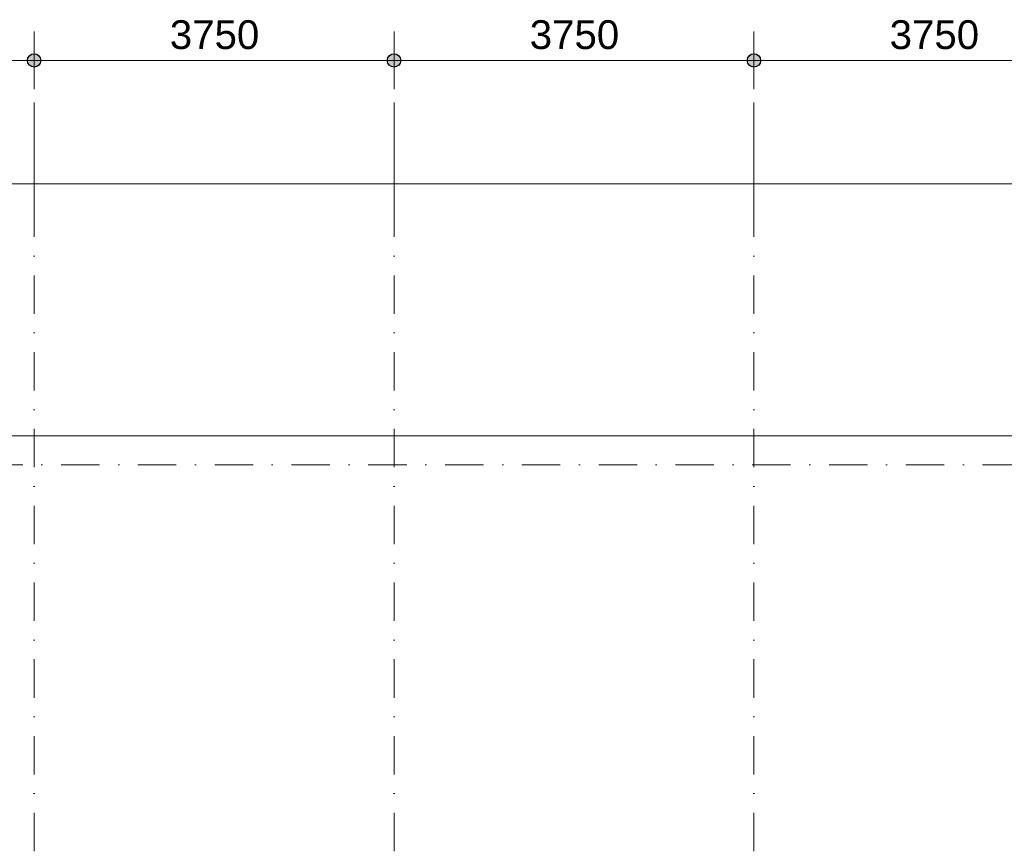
# Model space of a CAD drawing. Header units: millimetres. Extents: x -2530 to 151695, y -8763 to 71774.
# Tile 289 of 295: x 128350 to 138609, y 42003 to 50637. Entities that reach past the tile are written whole.
import ezdxf

# ---------------------------------------------------------------- set-up
doc = ezdxf.new("R2010")
doc.units = ezdxf.units.MM
doc.linetypes.add('RR_Level', pattern=[800, 400, -200, 0, -200])
for name, color, linetype, lineweight in [('A-____-____-DIMS', 211, 'Continuous', 9), ('A-____-____-DIMS-200', 211, 'Continuous', 9), ('A-DETL-____-OTLN', 90, 'Continuous', 13), ('S-GRID-____-OTLN', 1, 'Continuous', 9)]:
    doc.layers.add(name, color=color, linetype=linetype, lineweight=lineweight)
doc.styles.add('Arial_2', font='arial.ttf', dxfattribs={"height": 300})
doc.styles.add('Arial_3', font='arial.ttf', dxfattribs={"height": 500})
doc.dimstyles.new('1_5mm_interne_maten_en_details', dxfattribs={"dimscale": 304.8, "dimtxt": 1.004192, "dimasz": 1.83727, "dimexe": 0.984252, "dimexo": 0.0625, "dimgap": 0.098425, "dimtad": 1, "dimdec": 0, "dimlfac": 304.8, "dimzin": 0, "dimdsep": 46, "dimtxsty": 'Arial_2', "dimblk1": 'DOTSMALL', "dimblk2": 'DOTSMALL', "dimsah": 1, "dimcen": 0.09, "dimdle": 1.181102, "dimazin": 0, "dimtfac": 1, "dimtdec": 4, "dimtix": 1, "dimtmove": 0, "dimatfit": 3, "dimfxl": 0.003229, "dimfxlon": 1, "dimtvp": 1, "dimtfill": 1, "dimtolj": 1, "dimtzin": 0, "dimlwd": 13, "dimlwe": 13, "dimarcsym": 2})
doc.dimstyles.new('2_5mm_totaalmaatvoering', dxfattribs={"dimscale": 304.8, "dimtxt": 1.673654, "dimasz": 1.83727, "dimexe": 1.312336, "dimexo": 0.0625, "dimgap": 0.164042, "dimtad": 1, "dimdec": 0, "dimlfac": 304.8, "dimzin": 0, "dimdsep": 46, "dimtxsty": 'Arial_3', "dimblk1": 'DOTSMALL', "dimblk2": 'DOTSMALL', "dimsah": 1, "dimcen": 0.09, "dimdle": 1.64042, "dimazin": 0, "dimtfac": 1, "dimtdec": 4, "dimtix": 1, "dimtmove": 0, "dimatfit": 3, "dimfxl": 0.004306, "dimfxlon": 1, "dimtvp": 1, "dimtfill": 1, "dimtolj": 1, "dimtzin": 0, "dimlwd": 13, "dimlwe": 13, "dimarcsym": 2})

# ---------------------------------------------------------------- blocks, each defined once
blk = doc.blocks.new('DIMBLOCK6-plot_V2 Copy 1')
at = {"layer": 'A-____-____-DIMS-200', "lineweight": 25}
h = blk.add_hatch(color=256, dxfattribs=at)
edge = h.paths.add_edge_path()
edge.add_arc((98549, 48926), 70, 0, 360)
h = blk.add_hatch(color=256, dxfattribs=at)
edge = h.paths.add_edge_path()
edge.add_arc((143888, 48926), 70, 0, 360)
at = {"layer": 'A-____-____-DIMS-200', "lineweight": 13}
for p, q in [((98549, 48526), (98549, 49326)), ((143888, 48526), (143888, 49326)), ((98549, 48926), (144388, 48926)), ((98549, 48926), (98549, 48526)), ((143888, 48926), (143888, 48526))]:
    blk.add_line(p, q, dxfattribs=at)
at = {"layer": 'A-____-____-DIMS-200', "lineweight": 25}
for centre in [(98549, 48926), (143888, 48926)]:
    blk.add_circle(centre, 70, dxfattribs=at)
at = {"layer": 'A-____-____-DIMS-200', "color": 0, "lineweight": 13, "insert": (120257, 49625), "char_height": 500, "width": 2307.36, "attachment_point": 1, "line_spacing_factor": 0.941778, "style": 'Arial_3', "bg_fill": 3, "box_fill_scale": 1.25, "bg_fill_color": 256, "bg_fill_true_color": 13158600, "bg_fill_transparency": 0}
blk.add_mtext('45339', dxfattribs=at)
blk = doc.blocks.new('_DotSmall')
at = {"color": 0, "linetype": 'ByBlock', "const_width": 0.5}
blk.add_lwpolyline([(-0.0625, 0, 1), (0.0625, 0, 1)], format="xyb", close=True, dxfattribs=at)
blk = doc.blocks.new('DIMBLOCK39-plot_V2 Copy 1')
at = {"layer": 'A-____-____-DIMS-200', "lineweight": 25}
h = blk.add_hatch(color=256, dxfattribs=at)
edge = h.paths.add_edge_path()
edge.add_arc((124750, 50212), 70, 0, 360)
h = blk.add_hatch(color=256, dxfattribs=at)
edge = h.paths.add_edge_path()
edge.add_arc((128500, 50212), 70, 0, 360)
at = {"layer": 'A-____-____-DIMS-200', "lineweight": 13}
for p, q in [((124750, 49912), (124750, 50512)), ((128500, 49912), (128500, 50512)), ((124750, 50212), (128500, 50212)), ((124750, 50212), (124750, 49912)), ((128500, 50212), (128500, 49912))]:
    blk.add_line(p, q, dxfattribs=at)
at = {"layer": 'A-____-____-DIMS-200', "lineweight": 25}
for centre in [(124750, 50212), (128500, 50212)]:
    blk.add_circle(centre, 70, dxfattribs=at)
at = {"layer": 'A-____-____-DIMS-200', "color": 0, "lineweight": 13, "insert": (126164, 50631), "char_height": 300, "width": 1107.53, "attachment_point": 1, "line_spacing_factor": 0.941778, "style": 'Arial_2', "bg_fill": 3, "box_fill_scale": 1.25, "bg_fill_color": 256, "bg_fill_true_color": 13158600, "bg_fill_transparency": 0}
blk.add_mtext('3750', dxfattribs=at)
blk = doc.blocks.new('DIMBLOCK40-plot_V2 Copy 1')
at = {"layer": 'A-____-____-DIMS-200', "lineweight": 25}
h = blk.add_hatch(color=256, dxfattribs=at)
edge = h.paths.add_edge_path()
edge.add_arc((128500, 50212), 70, 0, 360)
h = blk.add_hatch(color=256, dxfattribs=at)
edge = h.paths.add_edge_path()
edge.add_arc((132250, 50212), 70, 0, 360)
at = {"layer": 'A-____-____-DIMS-200', "lineweight": 13}
for p, q in [((128500, 49912), (128500, 50512)), ((132250, 49912), (132250, 50512)), ((128500, 50212), (132250, 50212)), ((128500, 50212), (128500, 49912)), ((132250, 50212), (132250, 49912))]:
    blk.add_line(p, q, dxfattribs=at)
at = {"layer": 'A-____-____-DIMS-200', "lineweight": 25}
for centre in [(128500, 50212), (132250, 50212)]:
    blk.add_circle(centre, 70, dxfattribs=at)
at = {"layer": 'A-____-____-DIMS-200', "color": 0, "lineweight": 13, "insert": (129914, 50631), "char_height": 300, "width": 1107.53, "attachment_point": 1, "line_spacing_factor": 0.941778, "style": 'Arial_2', "bg_fill": 3, "box_fill_scale": 1.25, "bg_fill_color": 256, "bg_fill_true_color": 13158600, "bg_fill_transparency": 0}
blk.add_mtext('3750', dxfattribs=at)
blk = doc.blocks.new('DIMBLOCK41-plot_V2 Copy 1')
at = {"layer": 'A-____-____-DIMS-200', "lineweight": 25}
h = blk.add_hatch(color=256, dxfattribs=at)
edge = h.paths.add_edge_path()
edge.add_arc((132250, 50212), 70, 0, 360)
h = blk.add_hatch(color=256, dxfattribs=at)
edge = h.paths.add_edge_path()
edge.add_arc((136000, 50212), 70, 0, 360)
at = {"layer": 'A-____-____-DIMS-200', "lineweight": 13}
for p, q in [((132250, 49912), (132250, 50512)), ((136000, 49912), (136000, 50512)), ((132250, 50212), (136000, 50212)), ((132250, 50212), (132250, 49912)), ((136000, 50212), (136000, 49912))]:
    blk.add_line(p, q, dxfattribs=at)
at = {"layer": 'A-____-____-DIMS-200', "lineweight": 25}
for centre in [(132250, 50212), (136000, 50212)]:
    blk.add_circle(centre, 70, dxfattribs=at)
at = {"layer": 'A-____-____-DIMS-200', "color": 0, "lineweight": 13, "insert": (133664, 50631), "char_height": 300, "width": 1107.53, "attachment_point": 1, "line_spacing_factor": 0.941778, "style": 'Arial_2', "bg_fill": 3, "box_fill_scale": 1.25, "bg_fill_color": 256, "bg_fill_true_color": 13158600, "bg_fill_transparency": 0}
blk.add_mtext('3750', dxfattribs=at)
blk = doc.blocks.new('DIMBLOCK42-plot_V2 Copy 1')
at = {"layer": 'A-____-____-DIMS-200', "lineweight": 25}
h = blk.add_hatch(color=256, dxfattribs=at)
edge = h.paths.add_edge_path()
edge.add_arc((136000, 50212), 70, 0, 360)
h = blk.add_hatch(color=256, dxfattribs=at)
edge = h.paths.add_edge_path()
edge.add_arc((139750, 50212), 70, 0, 360)
at = {"layer": 'A-____-____-DIMS-200', "lineweight": 13}
for p, q in [((136000, 49912), (136000, 50512)), ((139750, 49912), (139750, 50512)), ((136000, 50212), (139750, 50212)), ((136000, 50212), (136000, 49912)), ((139750, 50212), (139750, 49912))]:
    blk.add_line(p, q, dxfattribs=at)
at = {"layer": 'A-____-____-DIMS-200', "lineweight": 25}
for centre in [(136000, 50212), (139750, 50212)]:
    blk.add_circle(centre, 70, dxfattribs=at)
at = {"layer": 'A-____-____-DIMS-200', "color": 0, "lineweight": 13, "insert": (137414, 50631), "char_height": 300, "width": 1107.53, "attachment_point": 1, "line_spacing_factor": 0.941778, "style": 'Arial_2', "bg_fill": 3, "box_fill_scale": 1.25, "bg_fill_color": 256, "bg_fill_true_color": 13158600, "bg_fill_transparency": 0}
blk.add_mtext('3750', dxfattribs=at)

msp = doc.modelspace()

# ---------------------------------------------------------------- linework, layer by layer
at = {"layer": 'A-DETL-____-OTLN', "lineweight": 9}
msp.add_line((143800, 46300), (117159.1205, 46300), dxfattribs=at)
at = {"layer": 'S-GRID-____-OTLN'}
for p, q in [((128500, 49773.1142), (128500, 48773.1142)), ((132250, 49773.1142), (132250, 48773.1142)), ((136000, 49773.1142), (136000, 48773.1142))]:
    msp.add_line(p, q, dxfattribs=at)
at = {"layer": 'S-GRID-____-OTLN', "linetype": 'RR_Level'}
for p, q in [((128500, 48773.1142), (128500, -857.0614)), ((132250, 48773.1142), (132250, -857.0614)), ((136000, 48773.1142), (136000, -857.0614)), ((-34.3191, 46000), (143998.0499, 46000))]:
    msp.add_line(p, q, dxfattribs=at)

# ---------------------------------------------------------------- dimensions: what is measured, and where the dimension line sits
at = {"layer": 'A-____-____-DIMS', "lineweight": 13}
dim = msp.add_linear_dim(base=(128500, 50211.9095), p1=(124750, 49911.9095), p2=(128500, 49911.9095), dimstyle='1_5mm_interne_maten_en_details', override={"dimpost": '<>', "dimfxl": 3750}, dxfattribs=at)
dim.commit()
dim.dimension.update_dxf_attribs({"geometry": 'DIMBLOCK39-plot_V2 Copy 1', "text_midpoint": (126625, 50395.1838)})

# ---------------------------------------------------------------- next in the draw order: dimensions: what is measured, and where the dimension line sits
for base, p1, p2, dimstyle, override, picture, middle in [((132250, 50211.9095), (128500, 49911.9095), (132250, 49911.9095), '1_5mm_interne_maten_en_details', {"dimpost": '<>', "dimfxl": 3750}, 'DIMBLOCK40-plot_V2 Copy 1', (130375, 50395.1838)), ((143887.5, 48926.0825), (98548.7912, 48526.0825), (143887.5, 48526.0825), '2_5mm_totaalmaatvoering', {"dimpost": '<>', "dimfxl": 45338.708793}, 'DIMBLOCK6-plot_V2 Copy 1', (121218.1456, 49231.5396))]:
    dim = msp.add_linear_dim(base=base, p1=p1, p2=p2, dimstyle=dimstyle, override=override, dxfattribs=at)
    dim.commit()
    dim.dimension.update_dxf_attribs({"geometry": picture, "text_midpoint": middle})

# ---------------------------------------------------------------- next in the draw order: dimensions: what is measured, and where the dimension line sits
dim = msp.add_linear_dim(base=(136000, 50211.9095), p1=(132250, 49911.9095), p2=(136000, 49911.9095), dimstyle='1_5mm_interne_maten_en_details', override={"dimpost": '<>', "dimfxl": 3750}, dxfattribs=at)
dim.commit()
dim.dimension.update_dxf_attribs({"geometry": 'DIMBLOCK41-plot_V2 Copy 1', "text_midpoint": (134125, 50395.1838)})

# ---------------------------------------------------------------- next in the draw order: dimensions: what is measured, and where the dimension line sits
dim = msp.add_linear_dim(base=(139750, 50211.9095), p1=(136000, 49911.9095), p2=(139750, 49911.9095), dimstyle='1_5mm_interne_maten_en_details', override={"dimpost": '<>', "dimfxl": 3750}, dxfattribs=at)
dim.commit()
dim.dimension.update_dxf_attribs({"geometry": 'DIMBLOCK42-plot_V2 Copy 1', "text_midpoint": (137875, 50395.1838)})

doc.saveas('drawing.dxf')
